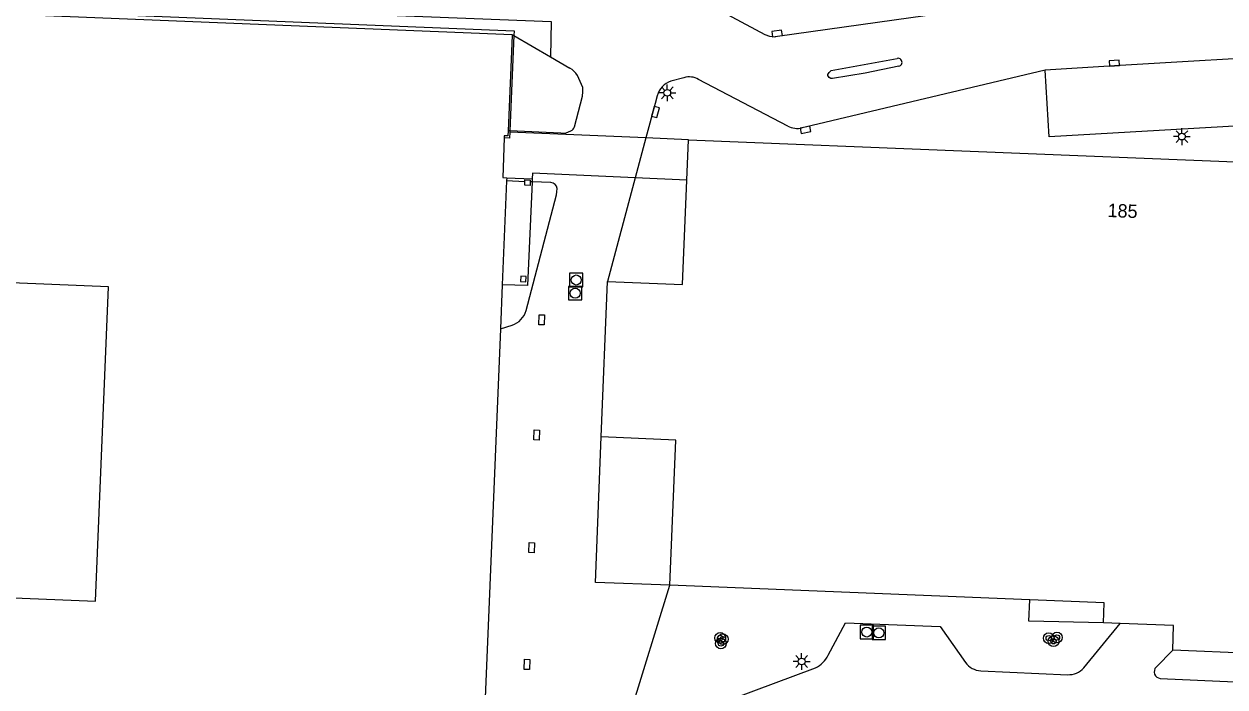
# Model space of a CAD drawing. Extents: x 132994 to 136000, y 393499 to 395512.
# Drawn here: x 133677 to 133766.6, y 394606.7 to 394656.2 of the extents above; entities that cross this region are included whole.
import ezdxf

# ---------------------------------------------------------------- set-up
doc = ezdxf.new("R2010")
doc.units = 0
for name, color, linetype in [('gg-anno-huisnummerreeks BGT', 7, 'Continuous'), ('gg-bbg-gedigitaliseerde bebouwing', 7, 'Continuous'), ('gg-bbg-hoofdgebouw', 7, 'Continuous'), ('gg-bbg-luifel en loopbrug', 7, 'Continuous'), ('gg-bbg-onder overbouw', 7, 'Continuous'), ('gg-bbg-pand overbouw', 7, 'Continuous'), ('gg-bbg-pilaar onder overbouw', 7, 'Continuous'), ('gg-knt-verharding', 7, 'Continuous'), ('gg-knt-verharding nz', 7, 'Continuous'), ('gt-symb-boom', 7, 'Continuous'), ('gt-symb-kolk', 7, 'Continuous'), ('gt-symb-kolk center center', 7, 'Continuous'), ('gt-symb-lichtmast', 7, 'Continuous'), ('gt-symb-rioolschacht', 7, 'Continuous')]:
    doc.layers.add(name, color=color, linetype=linetype)

# ---------------------------------------------------------------- blocks, each defined once
blk = doc.blocks.new('gt0-BOOM')
at = {"layer": 'gt-symb-boom'}
for radius in [0.4, 0.2]:
    blk.add_circle((0, 0), radius, dxfattribs=at)
blk = doc.blocks.new('gt0-KOLK')
at = {"layer": 'gt-symb-kolk'}
blk.add_lwpolyline([(0, 0), (0.375, 0), (0.375, 0.4), (-0.375, 0.4), (-0.375, 0), (0, 0)], dxfattribs=at)
blk = doc.blocks.new('gt0-RS')
at = {"layer": 'gt-symb-rioolschacht'}
blk.add_lwpolyline([(-0.5, -0.5), (0.5, -0.5), (0.5, 0.5), (-0.5, 0.5)], close=True, dxfattribs=at)
blk.add_circle((0, 0), 0.375, dxfattribs=at)
blk = doc.blocks.new('gt0-LMAST')
at = {"layer": 'gt-symb-lichtmast'}
for p, q in [((-0.182, 0.173), (-0.447, 0.438)), ((-0.005, 0.246), (-0.005, 0.621)), ((0.172, 0.173), (0.437, 0.438)), ((-0.255, -0.004), (-0.63, -0.004)), ((-0.182, -0.181), (-0.447, -0.446)), ((-0.005, -0.254), (-0.005, -0.629)), ((0.437, -0.446), (0.172, -0.181)), ((0.245, -0.004), (0.62, -0.004))]:
    blk.add_line(p, q, dxfattribs=at)
blk.add_circle((-0.005, -0.004), 0.25, dxfattribs=at)
blk = doc.blocks.new('gt0-KOLKCC')
at = {"layer": 'gt-symb-kolk center center'}
blk.add_lwpolyline([(-0.375, 0.2), (0.375, 0.2), (0.375, -0.2), (-0.375, -0.2)], close=True, dxfattribs=at)

msp = doc.modelspace()

# ---------------------------------------------------------------- linework, layer by layer
at = {"layer": 'gg-bbg-gedigitaliseerde bebouwing'}
msp.add_lwpolyline([(133653.959, 394614.245), (133664.35, 394613.82), (133664.514, 394617.817), (133672.107, 394617.506), (133671.944, 394613.509), (133682.335, 394613.084), (133683.296, 394636.564), (133654.92, 394637.726), (133653.959, 394614.245)], dxfattribs=at)
at = {"layer": 'gg-bbg-hoofdgebouw'}
for p, q in [((133726.46, 394644.529), (133726.586, 394647.535)), ((133726.586, 394647.535), (133791.815, 394644.907)), ((133712.691, 394636.713), (133712.555, 394633.409)), ((133720.068, 394625.356), (133720.555, 394636.963)), ((133712.555, 394633.409), (133711.231, 394601.203)), ((133752.066, 394613.189), (133725.195, 394614.291)), ((133758.819, 394611.431), (133757.556, 394611.483)), ((133768.669, 394609.178), (133762.744, 394609.421))]:
    msp.add_line(p, q, dxfattribs=at)
for points in [[(133712.829, 394647.668), (133712.731, 394644.714), (133713.02, 394644.702)], [(133720.555, 394636.963), (133726.133, 394636.738), (133726.46, 394644.529)], [(133762.744, 394609.421), (133762.796, 394611.269), (133758.819, 394611.431)]]:
    msp.add_lwpolyline(points, dxfattribs=at)
at = {"layer": 'gg-bbg-luifel en loopbrug'}
for p, q in [((133723.408, 394647.672), (133713.245, 394648.11)), ((133726.586, 394647.535), (133723.408, 394647.672)), ((133726.46, 394644.529), (133722.616, 394644.699))]:
    msp.add_line(p, q, dxfattribs=at)
msp.add_lwpolyline([(133722.616, 394644.699), (133714.941, 394645.038), (133714.923, 394644.621)], dxfattribs=at)
at = {"layer": 'gg-bbg-onder overbouw'}
for p, q in [((133713.42, 394655.316), (133713.12, 394648.193)), ((133713.01, 394644.456), (133712.691, 394636.713)), ((133713.02, 394644.702), (133713.01, 394644.456))]:
    msp.add_line(p, q, dxfattribs=at)
for points in [[(133626.22, 394651.223), (133626.377, 394655.201), (133626.495, 394655.201), (133626.642, 394658.945), (133713.423, 394655.393), (133713.42, 394655.316)], [(133713.12, 394648.193), (133713.104, 394647.821), (133712.834, 394647.832), (133712.829, 394647.668)], [(133725.195, 394614.291), (133725.646, 394625.117), (133720.068, 394625.356)], [(133757.556, 394611.483), (133757.612, 394612.961), (133752.066, 394613.189)]]:
    msp.add_lwpolyline(points, dxfattribs=at)
at = {"layer": 'gg-bbg-pand overbouw'}
for p, q in [((133713.555, 394655.316), (133713.248, 394648.188)), ((133713.248, 394648.188), (133713.245, 394648.11)), ((133713.02, 394644.702), (133714.923, 394644.621)), ((133714.923, 394644.621), (133714.913, 394644.4))]:
    msp.add_line(p, q, dxfattribs=at)
for points in [[(133576.131, 394661.284), (133713.57, 394655.667), (133713.555, 394655.316)], [(133713.245, 394648.11), (133713.225, 394647.651), (133712.829, 394647.668)], [(133714.913, 394644.4), (133714.564, 394636.652), (133712.691, 394636.713)], [(133725.195, 394614.291), (133719.644, 394614.496), (133720.068, 394625.356)], [(133757.556, 394611.483), (133752, 394611.591), (133752.066, 394613.189)]]:
    msp.add_lwpolyline(points, dxfattribs=at)
at = {"layer": 'gg-bbg-pilaar onder overbouw'}
for points in [[(133714.771, 394644.405), (133714.761, 394644.128), (133714.361, 394644.143), (133714.371, 394644.403)], [(133714.371, 394644.403), (133714.376, 394644.539), (133714.776, 394644.524), (133714.771, 394644.405)], [(133714.051, 394636.944), (133714.45, 394636.926), (133714.469, 394637.327), (133714.069, 394637.345), (133714.051, 394636.944)]]:
    msp.add_lwpolyline(points, dxfattribs=at)
at = {"layer": 'gg-knt-verharding'}
for p, q in [((133713.555, 394655.316), (133713.42, 394655.316)), ((133713.555, 394655.316), (133716.277, 394653.73)), ((133716.277, 394653.73), (133717.74, 394652.878)), ((133726.247, 394652.163), (133725.272, 394651.915)), ((133733.994, 394648.552), (133727.347, 394652.041)), ((133724.092, 394650.238), (133723.408, 394647.672)), ((133724.248, 394650.822), (133724.092, 394650.238)), ((133713.248, 394648.188), (133713.12, 394648.193)), ((133717.055, 394648.027), (133713.248, 394648.188)), ((133723.408, 394647.672), (133722.616, 394644.699)), ((133714.371, 394644.403), (133713.01, 394644.456)), ((133714.913, 394644.4), (133714.771, 394644.405)), ((133716.314, 394644.347), (133714.913, 394644.4)), ((133722.616, 394644.699), (133720.555, 394636.963)), ((133712.555, 394633.409), (133713.428, 394633.691)), ((133721.933, 394603.678), (133725.195, 394614.291)), ((133756.089, 394608.108), (133758.819, 394611.431)), ((133761.487, 394608.17), (133762.744, 394609.421)), ((133722.566, 394603.1), (133736.071, 394608.115)), ((133748.398, 394607.886), (133754.89, 394607.601)), ((133761.806, 394607.324), (133767.377, 394607.075))]:
    msp.add_line(p, q, dxfattribs=at)
for points in [[(133604.647, 394660.737), (133716.349, 394656.373), (133716.277, 394653.73)], [(133727.352, 394658.059), (133732.291, 394655.399), (133732.636, 394655.273), (133733.003, 394655.214), (133733.227, 394655.267), (133752.967, 394658.057)], [(133742.28, 394653.019), (133739.781, 394652.51), (133737.349, 394652.103), (133737.207, 394652.116), (133737.084, 394652.184), (133736.997, 394652.331), (133737.001, 394652.406), (133737.086, 394652.556), (133737.228, 394652.696), (133742.153, 394653.609)], [(133718.074, 394648.506), (133718.666, 394650.786), (133718.709, 394651.107), (133718.693, 394651.434), (133718.505, 394651.888), (133718.294, 394652.329)], [(133753.216, 394652.728), (133735.287, 394648.468), (133735.065, 394648.426)], [(133809.292, 394650.646), (133808.656, 394645.655), (133780.732, 394649.319), (133753.506, 394647.75), (133753.216, 394652.728)], [(133714.468, 394634.786), (133716.728, 394643.424), (133716.768, 394643.654), (133716.776, 394643.892)], [(133737.024, 394609.055), (133738.305, 394611.475), (133745.375, 394611.194), (133747.253, 394608.518)]]:
    msp.add_lwpolyline(points, dxfattribs=at)
for centre, radius, start, end in [((133716.945, 394651.522), 1.572, 30.89687, 59.62258), ((133742.229, 394653.317), 0.302, 279.63799, 104.65761), ((133725.84, 394650.357), 1.658, 110.02188, 163.71171), ((133726.658, 394650.846), 1.38, 60.02413, 107.31836), ((133717.639, 394648.602), 0.446, 293.72636, 347.535), ((133734.694, 394649.885), 1.505, 242.29697, 284.28335), ((133717.11, 394649.601), 1.575, 267.98577, 296.70584), ((133716.277, 394643.848), 0.501, 5.07332, 85.80141), ((133712.924, 394635.211), 1.602, 288.35104, 344.60031), ((133735.165, 394609.986), 2.079, 295.82519, 333.38787), ((133748.511, 394609.444), 1.562, 216.34778, 265.8579), ((133754.943, 394609.147), 1.546, 268.02966, 317.81271), ((133761.851, 394607.824), 0.502, 136.47842, 264.84134)]:
    msp.add_arc(centre, radius, start, end, dxfattribs=at)
at = {"layer": 'gg-knt-verharding nz'}
msp.add_lwpolyline([(133809.292, 394650.646), (133786.504, 394653.623), (133781.206, 394654.291), (133772.797, 394653.892), (133758.384, 394653.046), (133753.216, 394652.728)], dxfattribs=at)

# ---------------------------------------------------------------- block references
at = {"layer": 'gt-symb-boom'}
for p in [(133728.953, 394610.347), (133753.476, 394610.328), (133754.091, 394610.378), (133729.007, 394609.933), (133729.155, 394610.252), (133753.834, 394610.098)]:
    msp.add_blockref('gt0-BOOM', p, dxfattribs=at)
at = {"layer": 'gt-symb-kolk'}
for p, rotation in [((133733.227, 394655.267), 8.039941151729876), ((133758.384, 394653.046), 3.358878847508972), ((133723.935, 394649.653), -104.91894202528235), ((133735.287, 394648.468), -169.29309208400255)]:
    msp.add_blockref('gt0-KOLK', p, dxfattribs=dict(at, rotation=rotation))
at = {"layer": 'gt-symb-kolk center center'}
for p, rotation in [((133715.635, 394634.093), -92.48639800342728), ((133715.263, 394625.501), -92.61538660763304), ((133714.878, 394617.087), 87.38461339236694), ((133714.544, 394608.367), 87.80453504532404)]:
    msp.add_blockref('gt0-KOLKCC', p, dxfattribs=dict(at, rotation=rotation))
at = {"layer": 'gt-symb-lichtmast'}
for p in [(133725.013, 394651.038), (133763.424, 394647.771), (133735.04, 394608.59)]:
    msp.add_blockref('gt0-LMAST', p, dxfattribs=at)
at = {"layer": 'gt-symb-rioolschacht'}
for p in [(133718.214, 394637.065), (133718.133, 394636.077), (133739.892, 394610.787), (133740.799, 394610.722)]:
    msp.add_blockref('gt0-RS', p, dxfattribs=at)

# ---------------------------------------------------------------- texts
at = {"layer": 'gg-anno-huisnummerreeks BGT'}
msp.add_text('185', height=1, rotation=357.7, dxfattribs=at).set_placement((133757.855, 394641.771))

doc.saveas('drawing.dxf')
